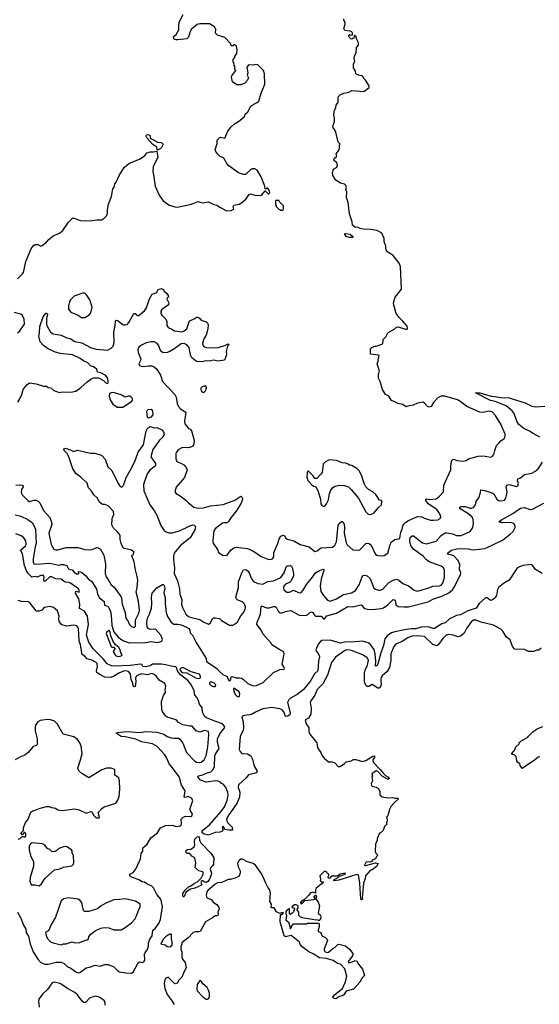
# Model space of a CAD drawing. Extents: x 2220520 to 2384350, y 721165 to 893491.
# Tile 275 of 315: x 2335232 to 2341649, y 840868 to 853021. Entities that reach past the tile are written whole.
import ezdxf

# ---------------------------------------------------------------- set-up
doc = ezdxf.new("R2010")
doc.units = 0

msp = doc.modelspace()

# ---------------------------------------------------------------- linework, layer by layer
at = {"layer": '0CON20XD'}
for points in [[(2335205, 849822), (2335265, 849880), (2335279, 849901), (2335307, 850035), (2335375, 850195), (2335405, 850236), (2335425, 850248), (2335455, 850246), (2335495, 850226), (2335512, 850235), (2335563, 850275), (2335591, 850309), (2335645, 850354), (2335725, 850388), (2335765, 850419), (2335835, 850523), (2335890, 850575), (2335984, 850544), (2336105, 850538), (2336185, 850552), (2336245, 850553), (2336273, 850567), (2336302, 850595), (2336316, 850624), (2336317, 850675), (2336330, 850745), (2336365, 850840), (2336382, 850935), (2336398, 850955), (2336408, 850995), (2336424, 851016), (2336462, 851098), (2336521, 851195), (2336582, 851248), (2336722, 851305), (2336776, 851344), (2336805, 851377), (2336845, 851392), (2336885, 851390), (2336925, 851400), (2336940, 851325), (2336881, 851205), (2336878, 851145), (2336884, 851105), (2336904, 850965), (2336956, 850855), (2337001, 850791), (2337051, 850751), (2337084, 850734), (2337150, 850710), (2337175, 850709), (2337355, 850743), (2337434, 850776), (2337495, 850760), (2337565, 850773), (2337630, 850740), (2337665, 850734), (2337712, 850702), (2337785, 850664), (2337845, 850667), (2337876, 850684), (2337870, 850715), (2337877, 850733), (2337944, 850746), (2337975, 850763), (2338026, 850804), (2338065, 850862), (2338085, 850872), (2338135, 850857), (2338205, 850852), (2338226, 850864), (2338265, 850910), (2338302, 850872), (2338308, 850872), (2338320, 850885), (2338310, 850925), (2338295, 850940), (2338285, 850940), (2338275, 850930), (2338262, 850932), (2338260, 850965), (2338215, 851080), (2338165, 851162), (2338135, 851182), (2338105, 851182), (2338085, 851172), (2338019, 851111), (2337995, 851110), (2337935, 851133), (2337815, 851219), (2337792, 851245), (2337755, 851312), (2337705, 851338), (2337680, 851360), (2337654, 851394), (2337648, 851415), (2337670, 851495), (2337670, 851535), (2337700, 851565), (2337715, 851570), (2337765, 851558), (2337804, 851645), (2337845, 851697), (2337885, 851737), (2337935, 851766), (2338007, 851825), (2338016, 851854), (2338048, 851882), (2338088, 851955), (2338122, 851978), (2338165, 851998), (2338184, 852016), (2338214, 852116), (2338261, 852225), (2338257, 852355), (2338242, 852395), (2338175, 852463), (2338145, 852470), (2338125, 852462), (2338066, 852464), (2338053, 852457), (2338037, 852435), (2338050, 852365), (2338040, 852335), (2338058, 852305), (2338046, 852274), (2338011, 852239), (2337965, 852218), (2337915, 852218), (2337860, 852255), (2337848, 852312), (2337853, 852327), (2337900, 852395), (2337890, 852405), (2337890, 852445), (2337880, 852455), (2337877, 852487), (2337870, 852495), (2337870, 852535), (2337890, 852555), (2337890, 852565), (2337912, 852605), (2337917, 852655), (2337908, 852695), (2337885, 852710), (2337875, 852710), (2337865, 852700), (2337845, 852700), (2337840, 852725), (2337765, 852800), (2337675, 852832), (2337652, 852855), (2337653, 852905), (2337640, 852935), (2337575, 852971), (2337455, 852970), (2337425, 852960), (2337354, 852905), (2337336, 852875), (2337316, 852804), (2337295, 852786), (2337185, 852772), (2337163, 852773), (2337142, 852782), (2337130, 852805), (2337132, 852815), (2337165, 852840), (2337196, 852895), (2337196, 852945), (2337203, 852985), (2337213, 853015), (2337252, 853085)], [(2337502, 846998), (2337589, 847021), (2337745, 847038), (2337890, 847090), (2337965, 847140), (2337980, 847125), (2337983, 847105), (2337967, 847055), (2337904, 846955), (2337838, 846872), (2337815, 846831), (2337795, 846812), (2337755, 846813), (2337736, 846805), (2337653, 846745), (2337628, 846715), (2337616, 846595), (2337620, 846555), (2337651, 846521), (2337678, 846475), (2337688, 846445), (2337745, 846408), (2337795, 846412), (2337820, 846450), (2337844, 846476), (2337877, 846503), (2337905, 846509), (2338045, 846493), (2338105, 846468), (2338155, 846435), (2338214, 846395), (2338295, 846361), (2338333, 846357), (2338355, 846367), (2338369, 846391), (2338371, 846445), (2338420, 846555), (2338437, 846613), (2338458, 846645), (2338485, 846659), (2338504, 846654), (2338516, 846625), (2338535, 846608), (2338617, 846587), (2338695, 846542), (2338805, 846515), (2338878, 846458), (2338905, 846464), (2338935, 846492), (2338955, 846502), (2339095, 846511), (2339125, 846534), (2339145, 846575), (2339163, 846777), (2339175, 846800), (2339205, 846828), (2339215, 846828), (2339238, 846795), (2339243, 846753), (2339240, 846685), (2339256, 846605), (2339262, 846565), (2339275, 846539), (2339345, 846477), (2339415, 846472), (2339432, 846478), (2339505, 846556), (2339525, 846562), (2339546, 846556), (2339574, 846535), (2339617, 846435), (2339633, 846413), (2339685, 846404), (2339735, 846409), (2339780, 846435), (2339808, 846545), (2339825, 846578), (2339865, 846606), (2339915, 846614), (2339925, 846623), (2339938, 846695), (2339955, 846731), (2339965, 846775), (2339975, 846796), (2339995, 846816), (2340025, 846835), (2340145, 846888), (2340200, 846885), (2340229, 846869), (2340305, 846845), (2340345, 846842), (2340395, 846848), (2340424, 846865), (2340434, 846885), (2340429, 846905), (2340408, 846938), (2340385, 846975), (2340275, 847047), (2340248, 847088), (2340248, 847102), (2340255, 847107), (2340295, 847099), (2340375, 847109), (2340418, 847142), (2340465, 847192), (2340471, 847275), (2340558, 847465), (2340557, 847515), (2340569, 847585), (2340595, 847596), (2340635, 847582), (2340709, 847571), (2340745, 847581), (2340775, 847599), (2340895, 847633), (2340955, 847639), (2341045, 847623), (2341065, 847628), (2341088, 847655), (2341098, 847705), (2341122, 847765), (2341155, 847798), (2341172, 847825), (2341216, 847854), (2341226, 847875), (2341226, 847905), (2341175, 848028), (2341106, 848136), (2341065, 848181), (2341025, 848188), (2340957, 848173), (2340915, 848179), (2340754, 848245), (2340680, 848305), (2340639, 848329), (2340484, 848376), (2340435, 848374), (2340395, 848352), (2340341, 848295), (2340312, 848248), (2340285, 848238), (2340268, 848245), (2340236, 848286), (2340215, 848299), (2340145, 848288), (2340090, 848265), (2340025, 848252), (2340005, 848242), (2339965, 848272), (2339900, 848285), (2339875, 848302), (2339825, 848322), (2339790, 848375), (2339748, 848395), (2339714, 848455), (2339684, 848555), (2339664, 848595), (2339665, 848650), (2339676, 848685), (2339647, 848775), (2339659, 848805), (2339657, 848825), (2339670, 848875), (2339662, 848882), (2339564, 848894), (2339565, 848960), (2339580, 848975), (2339615, 848992), (2339635, 848992), (2339718, 849022), (2339720, 849075), (2339753, 849107), (2339775, 849150), (2339790, 849165), (2339863, 849207), (2339885, 849228), (2339905, 849232), (2339997, 849203), (2340015, 849202), (2340022, 849215), (2340015, 849240), (2339965, 849302), (2339920, 849345), (2339883, 849395), (2339850, 849515), (2339853, 849545), (2339870, 849595), (2339947, 849695), (2339934, 849976), (2339918, 850018), (2339845, 850110), (2339765, 850160), (2339754, 850194), (2339752, 850225), (2339732, 850285), (2339735, 850320), (2339706, 850386), (2339648, 850418), (2339565, 850432), (2339474, 850434), (2339435, 850442), (2339405, 850460), (2339375, 850458), (2339340, 850485), (2339337, 850525), (2339304, 850624), (2339288, 850765), (2339268, 850825), (2339272, 850895), (2339260, 850925), (2339267, 850945), (2339260, 850975), (2339245, 850992), (2339195, 851003), (2339135, 851042), (2339098, 851098), (2339093, 851135), (2339108, 851175), (2339145, 851198), (2339158, 851215), (2339147, 851257), (2339115, 851278), (2339110, 851295), (2339115, 851308), (2339148, 851335), (2339140, 851365), (2339177, 851413), (2339182, 851435), (2339180, 851475), (2339190, 851485), (2339165, 851510), (2339141, 851615), (2339122, 851662), (2339102, 851685), (2339098, 851705), (2339120, 851765), (2339120, 851805), (2339110, 851845), (2339119, 851905), (2339137, 851935), (2339142, 851965), (2339167, 852003), (2339163, 852057), (2339170, 852075), (2339190, 852095), (2339236, 852114), (2339295, 852126), (2339335, 852146), (2339480, 852135), (2339548, 852185), (2339548, 852205), (2339502, 852275), (2339484, 852294), (2339470, 852325), (2339415, 852336), (2339382, 852355), (2339378, 852385), (2339354, 852425), (2339353, 852475), (2339370, 852505), (2339362, 852545), (2339367, 852575), (2339386, 852614), (2339393, 852677), (2339418, 852705), (2339418, 852735), (2339390, 852785), (2339388, 852815), (2339373, 852827), (2339363, 852817), (2339358, 852792), (2339345, 852790), (2339335, 852780), (2339320, 852785), (2339305, 852800), (2339294, 852826), (2339305, 852840), (2339315, 852832), (2339340, 852835), (2339342, 852855), (2339335, 852870), (2339315, 852880), (2339248, 852888), (2339234, 852914), (2339250, 852965), (2339250, 852985), (2339233, 853015), (2339237, 853033)], [(2336935, 851412), (2336930, 851415), (2336925, 851446), (2336875, 851482), (2336805, 851561), (2336794, 851585), (2336799, 851601), (2336815, 851604), (2336836, 851596), (2336844, 851585), (2336844, 851564), (2336859, 851549), (2336935, 851511), (2336976, 851506), (2336996, 851496), (2336999, 851475), (2336980, 851435), (2336935, 851412)], [(2338485, 850670), (2338492, 850695), (2338490, 850725), (2338440, 850775), (2338435, 850790), (2338392, 850788), (2338390, 850735), (2338400, 850725), (2338400, 850715), (2338435, 850680), (2338445, 850680), (2338455, 850670), (2338485, 850670)], [(2339345, 850333), (2339304, 850334), (2339265, 850344), (2339243, 850377), (2339255, 850382), (2339314, 850374), (2339348, 850345), (2339345, 850333)], [(2335210, 848300), (2335235, 848342), (2335261, 848395), (2335276, 848455), (2335321, 848515), (2335355, 848540), (2335435, 848528), (2335528, 848498), (2335565, 848497), (2335585, 848480), (2335617, 848477), (2335653, 848443), (2335725, 848420), (2335755, 848430), (2335865, 848422), (2335925, 848437), (2335987, 848483), (2336065, 848552), (2336125, 848594), (2336145, 848599), (2336205, 848602), (2336266, 848566), (2336295, 848538), (2336315, 848530), (2336325, 848540), (2336326, 848565), (2336315, 848600), (2336295, 848628), (2336235, 848662), (2336195, 848670), (2336185, 848707), (2336142, 848735), (2336105, 848749), (2336074, 848785), (2336020, 848810), (2335980, 848840), (2335886, 848885), (2335733, 848903), (2335663, 848923), (2335574, 848964), (2335525, 848998), (2335485, 849045), (2335467, 849115), (2335478, 849155), (2335481, 849235), (2335523, 849355), (2335555, 849400), (2335565, 849399), (2335576, 849385), (2335563, 849335), (2335562, 849265), (2335568, 849245), (2335615, 849166), (2335645, 849143), (2335745, 849126), (2335815, 849094), (2335855, 849086), (2335915, 849051), (2336001, 849031), (2336105, 848974), (2336175, 848954), (2336315, 848943), (2336364, 848965), (2336385, 848991), (2336398, 849035), (2336396, 849165), (2336413, 849247), (2336416, 849305), (2336425, 849312), (2336450, 849305), (2336495, 849266), (2336515, 849256), (2336535, 849254), (2336559, 849261), (2336582, 849285), (2336642, 849395), (2336658, 849395), (2336695, 849368), (2336775, 849427), (2336800, 849465), (2336835, 849574), (2336868, 849632), (2336925, 849652), (2336938, 849685), (2336975, 849703), (2337002, 849695), (2337012, 849685), (2337014, 849674), (2337045, 849647), (2337067, 849615), (2337070, 849595), (2337055, 849590), (2337048, 849575), (2337074, 849525), (2337068, 849502), (2336987, 849443), (2336976, 849425), (2336976, 849395), (2336988, 849375), (2337039, 849325), (2337049, 849295), (2337049, 849245), (2337065, 849220), (2337111, 849201), (2337145, 849179), (2337205, 849171), (2337235, 849167), (2337265, 849179), (2337295, 849206), (2337325, 849293), (2337335, 849305), (2337396, 849334), (2337415, 849349), (2337435, 849349), (2337456, 849335), (2337475, 849311), (2337535, 849292), (2337552, 849275), (2337560, 849255), (2337556, 849205), (2337535, 849128), (2337507, 849083), (2337489, 849025), (2337492, 849005), (2337505, 848989), (2337536, 848976), (2337635, 848970), (2337685, 848976), (2337765, 848998), (2337805, 849022), (2337816, 849016), (2337812, 849005), (2337798, 848992), (2337784, 848925), (2337786, 848886), (2337761, 848819), (2337685, 848808), (2337625, 848819), (2337575, 848808), (2337535, 848810), (2337485, 848799), (2337415, 848804), (2337355, 848852), (2337342, 848885), (2337325, 848975), (2337295, 849009), (2337265, 849025), (2337225, 849022), (2337135, 848955), (2337085, 848926), (2337055, 848915), (2337005, 848911), (2336975, 848928), (2336945, 849005), (2336929, 849025), (2336893, 849045), (2336855, 849046), (2336795, 849033), (2336735, 849003), (2336705, 848978), (2336692, 848945), (2336694, 848915), (2336728, 848835), (2336726, 848815), (2336704, 848775), (2336710, 848755), (2336733, 848743), (2336755, 848740), (2336825, 848750), (2336865, 848749), (2336895, 848736), (2336927, 848707), (2336970, 848635), (2336996, 848555), (2337148, 848395), (2337163, 848363), (2337177, 848285), (2337190, 848250), (2337223, 848213), (2337284, 848175), (2337269, 848065), (2337271, 848035), (2337315, 847976), (2337336, 847966), (2337352, 847945), (2337384, 847845), (2337386, 847815), (2337377, 847773), (2337365, 847754), (2337315, 847735), (2337265, 847741), (2337235, 847735), (2337189, 847711), (2337168, 847685), (2337160, 847665), (2337159, 847605), (2337169, 847575), (2337190, 847560), (2337231, 847545), (2337258, 847525), (2337289, 847495), (2337299, 847465), (2337268, 847372), (2337165, 847250), (2337147, 847195), (2337165, 847174), (2337215, 847146), (2337285, 847092), (2337315, 847059), (2337384, 847005), (2337441, 846991), (2337502, 846998)], [(2336035, 849344), (2336092, 849378), (2336111, 849405), (2336126, 849475), (2336097, 849565), (2336058, 849625), (2336035, 849647), (2336007, 849647), (2335905, 849610), (2335858, 849565), (2335847, 849545), (2335837, 849485), (2335837, 849447), (2335865, 849411), (2335948, 849378), (2335995, 849344), (2336035, 849344)], [(2335205, 849157), (2335235, 849180), (2335291, 849265), (2335288, 849328), (2335263, 849375), (2335245, 849386), (2335165, 849408)], [(2336505, 848240), (2336615, 848308), (2336626, 848325), (2336624, 848345), (2336615, 848359), (2336594, 848376), (2336574, 848376), (2336535, 848363), (2336485, 848390), (2336405, 848417), (2336375, 848420), (2336341, 848409), (2336337, 848375), (2336348, 848328), (2336384, 848274), (2336435, 848240), (2336505, 848240)], [(2337505, 848420), (2337525, 848440), (2337538, 848475), (2337540, 848485), (2337525, 848500), (2337485, 848488), (2337468, 848472), (2337468, 848455), (2337475, 848440), (2337493, 848423), (2337505, 848420)], [(2341655, 847868), (2341565, 847916), (2341535, 847940), (2341456, 847975), (2341394, 848024), (2341371, 848065), (2341339, 848159), (2341312, 848195), (2341238, 848255), (2341105, 848308), (2341045, 848321), (2340860, 848415), (2340915, 848416), (2341053, 848373), (2341095, 848372), (2341175, 848358), (2341275, 848353), (2341327, 848337), (2341475, 848291), (2341555, 848251), (2341606, 848244), (2341715, 848252)], [(2336825, 848104), (2336811, 848115), (2336804, 848186), (2336815, 848210), (2336855, 848212), (2336872, 848195), (2336877, 848145), (2336850, 848115), (2336825, 848104)], [(2335185, 847274), (2335235, 847282), (2335270, 847275), (2335276, 847255), (2335255, 847222), (2335249, 847195), (2335253, 847175), (2335265, 847156), (2335335, 847086), (2335355, 847073), (2335411, 847089), (2335435, 847090), (2335465, 847076), (2335480, 847060), (2335528, 846965), (2335604, 846875), (2335622, 846832), (2335628, 846792), (2335594, 846685), (2335620, 846545), (2335656, 846485), (2335675, 846476), (2335704, 846476), (2335805, 846506), (2335925, 846508), (2335955, 846506), (2336035, 846480), (2336094, 846476), (2336127, 846483), (2336184, 846506), (2336204, 846504), (2336230, 846485), (2336273, 846413), (2336294, 846305), (2336290, 846185), (2336301, 846145), (2336331, 846105), (2336363, 846045), (2336401, 846015), (2336481, 845901), (2336488, 845885), (2336496, 845806), (2336533, 845705), (2336543, 845633), (2336572, 845595), (2336590, 845555), (2336615, 845530), (2336645, 845521), (2336661, 845535), (2336664, 845615), (2336703, 845695), (2336712, 845735), (2336698, 845845), (2336670, 845955), (2336684, 846014), (2336690, 846105), (2336685, 846150), (2336663, 846233), (2336648, 846328), (2336618, 846405), (2336620, 846415), (2336639, 846421), (2336644, 846436), (2336640, 846455), (2336615, 846474), (2336525, 846494), (2336512, 846502), (2336484, 846554), (2336473, 846605), (2336472, 846655), (2336462, 846675), (2336436, 846706), (2336390, 846745), (2336378, 846768), (2336372, 846785), (2336373, 846865), (2336394, 846916), (2336390, 846950), (2336325, 847021), (2336285, 847039), (2336255, 847038), (2336215, 847072), (2336193, 847115), (2336150, 847155), (2336125, 847198), (2336083, 847245), (2336065, 847300), (2335986, 847376), (2335928, 847415), (2335888, 847478), (2335838, 847625), (2335818, 847665), (2335783, 847705), (2335778, 847725), (2335805, 847733), (2335840, 847715), (2335862, 847712), (2335895, 847693), (2335945, 847710), (2336050, 847685), (2336105, 847672), (2336155, 847673), (2336232, 847652), (2336245, 847642), (2336287, 847595), (2336321, 847501), (2336370, 847455), (2336449, 847295), (2336475, 847259), (2336495, 847252), (2336515, 847271), (2336549, 847371), (2336615, 847485), (2336661, 847589), (2336695, 847684), (2336761, 847775), (2336790, 847925), (2336804, 847966), (2336821, 847985), (2336845, 848000), (2336895, 847983), (2336925, 847987), (2336988, 847959), (2337009, 847935), (2337018, 847905)], [(2337018, 847905), (2337002, 847868), (2336959, 847831), (2336875, 847715), (2336851, 847625), (2336908, 847545), (2336910, 847515), (2336839, 847461), (2336805, 847416), (2336763, 847285), (2336766, 847205), (2336841, 847035), (2336894, 846965), (2336926, 846905), (2336975, 846777), (2337018, 846718), (2337040, 846700), (2337075, 846686), (2337115, 846689), (2337207, 846713), (2337316, 846764), (2337365, 846786), (2337385, 846784), (2337404, 846765), (2337395, 846726), (2337338, 846625), (2337221, 846535), (2337152, 846455), (2337140, 846435), (2337132, 846405), (2337133, 846355), (2337146, 846255), (2337141, 846185), (2337181, 846095), (2337207, 845995), (2337210, 845930), (2337236, 845865), (2337231, 845805), (2337242, 845765), (2337285, 845684), (2337317, 845655), (2337338, 845645), (2337457, 845617), (2337505, 845587), (2337565, 845562), (2337586, 845574), (2337612, 845625), (2337625, 845638), (2337645, 845640), (2337699, 845629), (2337726, 845606), (2337825, 845548), (2337865, 845548), (2337895, 845564), (2337920, 845590), (2337963, 845665), (2337991, 845695), (2338015, 845740), (2338021, 845775), (2338005, 845816), (2337985, 845837), (2337927, 845857), (2337909, 845875), (2337903, 845895), (2337934, 846014), (2337936, 846084), (2337974, 846195), (2337995, 846229), (2338025, 846234), (2338055, 846216), (2338068, 846195), (2338095, 846119), (2338118, 846088), (2338175, 846064), (2338235, 846056), (2338295, 846085), (2338365, 846097), (2338458, 846135), (2338497, 846195), (2338522, 846268), (2338535, 846279), (2338555, 846282), (2338575, 846284), (2338588, 846278), (2338598, 846258), (2338613, 846185), (2338613, 846155), (2338585, 846095), (2338564, 846075), (2338515, 846055), (2338492, 846025), (2338489, 846005), (2338493, 845985), (2338532, 845955), (2338565, 845955), (2338615, 845982), (2338675, 845950), (2338695, 845946), (2338709, 845951), (2338732, 845978), (2338772, 846048), (2338837, 846123), (2338886, 846194), (2338935, 846224), (2338975, 846238), (2338987, 846235), (2338990, 846225), (2338955, 846115), (2338943, 846035), (2338951, 845965), (2338983, 845913), (2339035, 845858), (2339065, 845846), (2339145, 845874), (2339230, 845925), (2339329, 845949), (2339380, 845975), (2339425, 846045), (2339460, 846145), (2339475, 846161), (2339495, 846166), (2339525, 846158), (2339561, 846125), (2339606, 846006), (2339625, 845992), (2339665, 845979), (2339685, 845979), (2339715, 845991), (2339785, 846071), (2339845, 846105), (2339885, 846114), (2339914, 846104), (2339962, 846062), (2340034, 846034), (2340105, 845981), (2340145, 845968), (2340285, 846007), (2340335, 846031), (2340415, 846033), (2340435, 846041), (2340456, 846065), (2340478, 846135), (2340478, 846225), (2340466, 846256), (2340438, 846275), (2340290, 846330), (2340255, 846355), (2340217, 846397), (2340095, 846485), (2340067, 846525), (2340056, 846555), (2340051, 846595), (2340055, 846632), (2340078, 846652), (2340095, 846652), (2340205, 846565), (2340255, 846552), (2340375, 846583), (2340437, 846655), (2340485, 846688), (2340505, 846689), (2340575, 846675), (2340625, 846656), (2340685, 846656), (2340795, 846705), (2340826, 846755), (2340837, 846805), (2340832, 846855), (2340814, 846885), (2340765, 846925), (2340672, 846985), (2340662, 846995), (2340666, 847004), (2340685, 847011), (2340735, 847012), (2340795, 846992), (2340815, 846992), (2340838, 847002), (2340861, 847035), (2340867, 847075), (2340902, 847118), (2340922, 847185), (2340925, 847218), (2340975, 847210), (2341075, 847179), (2341088, 847168), (2341125, 847105), (2341145, 847086), (2341172, 847082), (2341218, 847092), (2341236, 847115), (2341249, 847165), (2341251, 847195), (2341239, 847255), (2341246, 847274), (2341275, 847283), (2341365, 847260), (2341385, 847268), (2341392, 847295), (2341380, 847335), (2341384, 847356), (2341415, 847367), (2341465, 847406), (2341555, 847424), (2341595, 847446), (2341635, 847477), (2341690, 847560)], [(2339565, 846913), (2339605, 846930), (2339665, 847002), (2339700, 847035), (2339700, 847055), (2339708, 847065), (2339700, 847085), (2339675, 847090), (2339629, 847159), (2339595, 847192), (2339541, 847221), (2339507, 847257), (2339487, 847295), (2339455, 847400), (2339424, 847454), (2339395, 847482), (2339335, 847518), (2339303, 847523), (2339290, 847535), (2339255, 847548), (2339213, 847553), (2339145, 847582), (2339055, 847588), (2339010, 847565), (2338992, 847548), (2338980, 847535), (2338967, 847433), (2338956, 847414), (2338934, 847396), (2338902, 847358), (2338875, 847360), (2338855, 847390), (2338798, 847448), (2338792, 847448), (2338783, 847427), (2338780, 847375), (2338792, 847335), (2338845, 847278), (2338865, 847262), (2338890, 847255), (2338912, 847212), (2338947, 847105), (2338952, 847045), (2338964, 847024), (2338987, 847013), (2339005, 847022), (2339022, 847045), (2339046, 847095), (2339059, 847175), (2339074, 847215), (2339097, 847243), (2339125, 847262), (2339184, 847276), (2339245, 847272), (2339294, 847254), (2339325, 847223), (2339417, 847117), (2339505, 846947), (2339535, 846919), (2339565, 846913)], [(2335175, 846909), (2335245, 846892), (2335335, 846852), (2335386, 846816), (2335428, 846738), (2335433, 846637), (2335436, 846555), (2335422, 846515), (2335400, 846365), (2335399, 846325), (2335406, 846306), (2335435, 846300), (2335605, 846313), (2335715, 846289), (2335745, 846297), (2335775, 846296), (2335815, 846285), (2335836, 846245), (2335855, 846234), (2335881, 846231), (2335905, 846201), (2335935, 846183), (2335955, 846180), (2335963, 846185), (2335958, 846205), (2335965, 846210), (2335995, 846202), (2336049, 846155), (2336079, 846119), (2336125, 846085), (2336183, 845993), (2336193, 845935), (2336215, 845891), (2336275, 845842), (2336280, 845795), (2336315, 845784), (2336335, 845766), (2336358, 845705), (2336366, 845614), (2336372, 845542), (2336395, 845465), (2336448, 845398), (2336505, 845359), (2336585, 845332), (2336785, 845334), (2336855, 845346), (2336935, 845336), (2336975, 845345), (2336989, 845355), (2336995, 845375), (2336976, 845425), (2336915, 845493), (2336895, 845499), (2336845, 845495), (2336815, 845512), (2336807, 845525), (2336802, 845585), (2336810, 845635), (2336837, 845683), (2336862, 845758), (2336866, 845815), (2336862, 845895), (2336869, 845945), (2336925, 846009), (2336995, 846050), (2337005, 846050), (2337015, 846038), (2337023, 846005), (2337021, 845985), (2337014, 845946), (2337030, 845885), (2337028, 845815), (2337042, 845705), (2337056, 845656), (2337103, 845583), (2337135, 845560), (2337185, 845561), (2337225, 845551), (2337294, 845525), (2337323, 845505), (2337334, 845485), (2337337, 845455), (2337368, 845425), (2337410, 845335), (2337535, 845136), (2337540, 845100), (2337668, 845015), (2337698, 844975), (2337740, 844940), (2337794, 844915), (2337805, 844877), (2337815, 844864), (2337825, 844859), (2337836, 844864), (2337843, 844907), (2337854, 844916), (2337905, 844900), (2337946, 844896), (2337972, 844892), (2337995, 844879), (2338050, 844830), (2338095, 844806), (2338115, 844800), (2338155, 844802), (2338239, 844841), (2338366, 844965), (2338445, 845001), (2338498, 845005), (2338502, 845015), (2338499, 845025), (2338473, 845065), (2338499, 845195), (2338495, 845217), (2338443, 845243), (2338348, 845305), (2338336, 845326), (2338235, 845439), (2338211, 845495), (2338160, 845555), (2338166, 845584), (2338206, 845684), (2338215, 845782), (2338225, 845784), (2338285, 845760), (2338318, 845762), (2338365, 845780), (2338388, 845779), (2338400, 845770), (2338425, 845720), (2338436, 845706), (2338452, 845702), (2338475, 845700), (2338513, 845717), (2338579, 845729), (2338683, 845673), (2338763, 845667), (2338785, 845675), (2338815, 845704), (2338835, 845714), (2338853, 845705), (2338871, 845671), (2338885, 845659), (2338955, 845658), (2338985, 845628), (2338995, 845628), (2339025, 845663), (2339145, 845695), (2339285, 845779), (2339345, 845775), (2339445, 845798), (2339455, 845795), (2339476, 845766), (2339493, 845755), (2339526, 845746), (2339595, 845743), (2339695, 845754), (2339725, 845764), (2339779, 845801), (2339845, 845864), (2339869, 845855), (2339874, 845825), (2339882, 845795), (2339905, 845779), (2339975, 845773), (2340034, 845776), (2340275, 845835), (2340335, 845869), (2340445, 845905), (2340531, 845949), (2340576, 845984), (2340597, 846015), (2340675, 846170), (2340680, 846195), (2340664, 846235), (2340668, 846295), (2340645, 846347), (2340594, 846404), (2340523, 846425), (2340516, 846435), (2340565, 846474), (2340645, 846495), (2340775, 846491), (2340825, 846479), (2340869, 846481), (2340974, 846494), (2340997, 846503), (2341195, 846597), (2341290, 846670), (2341325, 846704), (2341349, 846755), (2341349, 846775), (2341335, 846803), (2341297, 846817), (2341185, 846811), (2341150, 846825), (2341181, 846849), (2341322, 846925), (2341417, 846993), (2341465, 846999), (2341535, 846976), (2341565, 846978), (2341706, 847054)], [(2341684, 846184), (2341602, 846235), (2341555, 846296), (2341445, 846283), (2341395, 846265), (2341373, 846247), (2341276, 846105), (2341205, 846064), (2341146, 846014), (2341133, 845987), (2341122, 845915), (2341105, 845886), (2341085, 845867), (2341062, 845855), (2341045, 845854), (2341005, 845886), (2340985, 845885), (2340905, 845815), (2340871, 845759), (2340765, 845725), (2340675, 845675), (2340625, 845667), (2340538, 845625), (2340487, 845575), (2340444, 845566), (2340355, 845508), (2340335, 845508), (2340275, 845526), (2340188, 845522), (2340125, 845503), (2340065, 845503), (2339985, 845492), (2339865, 845467), (2339825, 845452), (2339772, 845418), (2339742, 845378), (2339724, 845295), (2339692, 845208), (2339655, 845067), (2339645, 845049), (2339635, 845041), (2339627, 845047), (2339631, 845105), (2339623, 845193), (2339608, 845248), (2339555, 845317), (2339535, 845331), (2339465, 845351), (2339325, 845340), (2339265, 845342), (2339195, 845324), (2339065, 845364), (2338962, 845358), (2338945, 845348), (2338919, 845315), (2338890, 845245), (2338896, 845225), (2338919, 845199), (2338933, 845163), (2338923, 845105), (2338914, 844985), (2338871, 844949), (2338819, 844851), (2338731, 844749), (2338657, 844693), (2338578, 844648), (2338555, 844625), (2338540, 844595), (2338572, 844465), (2338567, 844443), (2338545, 844423), (2338525, 844419), (2338515, 844426), (2338495, 844479), (2338473, 844503), (2338445, 844514), (2338345, 844531), (2338236, 844515), (2338146, 844475), (2338105, 844450), (2338075, 844440), (2338007, 844433), (2337982, 844425), (2337974, 844416), (2337994, 844355), (2337997, 844275), (2337990, 844250), (2337953, 844175), (2337941, 844015), (2337955, 843989), (2337976, 843966), (2338045, 843961), (2338086, 843935), (2338106, 843895), (2338126, 843806), (2338161, 843755), (2338161, 843729), (2338145, 843721), (2338059, 843701), (2338031, 843665), (2337935, 843578), (2337931, 843545), (2337952, 843485), (2337948, 843425), (2337912, 843345), (2337813, 843205), (2337785, 843155), (2337794, 843115), (2337856, 843055), (2337861, 843019), (2337815, 843018), (2337768, 843028), (2337745, 843066), (2337732, 843055), (2337742, 843025), (2337740, 843015), (2337727, 843003), (2337702, 842995), (2337645, 842989), (2337563, 842957), (2337502, 842972), (2337487, 842985), (2337487, 843005), (2337495, 843019), (2337577, 843083), (2337715, 843243), (2337761, 843305), (2337794, 843385), (2337803, 843425), (2337806, 843454), (2337801, 843485), (2337775, 843551), (2337745, 843587), (2337725, 843592), (2337718, 843605), (2337682, 843622), (2337655, 843627), (2337535, 843612), (2337467, 843635), (2337433, 843675), (2337435, 843687), (2337495, 843701), (2337525, 843718), (2337591, 843739), (2337618, 843762), (2337639, 843801), (2337644, 843936), (2337655, 843965), (2337696, 844024), (2337675, 844105), (2337677, 844145), (2337703, 844205), (2337765, 844285), (2337758, 844305), (2337735, 844329), (2337643, 844363), (2337540, 844405), (2337514, 844425), (2337490, 844475), (2337486, 844526), (2337454, 844574), (2337442, 844615), (2337423, 844653), (2337396, 844686), (2337387, 844737), (2337349, 844815), (2337310, 844865), (2337220, 844935), (2337183, 844985), (2337170, 845025), (2337160, 845035), (2337105, 845040), (2337035, 845060), (2336985, 845065), (2336874, 845066), (2336842, 845045), (2336785, 845032), (2336755, 845039), (2336741, 845061), (2336725, 845067), (2336595, 845051), (2336405, 845043), (2336368, 845048), (2336311, 845071), (2336269, 845129), (2336139, 845255), (2336087, 845337), (2336057, 845425), (2336081, 845555), (2336069, 845659), (2336031, 845721), (2335972, 845755), (2335976, 845806), (2335962, 845872), (2335920, 845945), (2335925, 845967), (2335966, 845954), (2335968, 845975), (2335958, 845995), (2335859, 846065), (2335835, 846074), (2335795, 846078), (2335744, 846114), (2335680, 846120), (2335657, 846127), (2335630, 846145), (2335615, 846146), (2335605, 846143), (2335545, 846089), (2335533, 846093), (2335532, 846112), (2335536, 846146), (2335525, 846163), (2335495, 846159), (2335445, 846141), (2335423, 846147), (2335382, 846142), (2335340, 846180), (2335318, 846218), (2335290, 846285), (2335269, 846429), (2335242, 846475), (2335304, 846526), (2335312, 846545), (2335308, 846588), (2335285, 846625), (2335251, 846651), (2335185, 846675)], [(2335205, 842006), (2335252, 841925), (2335278, 841845), (2335308, 841795), (2335312, 841752), (2335341, 841711), (2335362, 841615), (2335398, 841515), (2335455, 841426), (2335494, 841384), (2335545, 841365), (2335585, 841362), (2335685, 841388), (2335745, 841388), (2335781, 841371), (2335817, 841337), (2335866, 841316), (2335925, 841269), (2335955, 841257), (2335975, 841259), (2336055, 841317), (2336095, 841325), (2336165, 841351), (2336225, 841339), (2336285, 841358), (2336325, 841361), (2336395, 841331), (2336441, 841285), (2336465, 841269), (2336545, 841255), (2336615, 841252), (2336634, 841265), (2336695, 841381), (2336715, 841392), (2336745, 841384), (2336765, 841391), (2336776, 841415), (2336773, 841487), (2336782, 841508), (2336808, 841535), (2336822, 841585), (2336822, 841625), (2336839, 841671), (2336867, 841715), (2336876, 841784), (2336906, 841805), (2336952, 841865), (2336972, 841915), (2336998, 842075), (2336977, 842167), (2336928, 842225), (2336885, 842307), (2336866, 842326), (2336803, 842355), (2336775, 842376), (2336745, 842382), (2336705, 842404), (2336605, 842440), (2336592, 842455), (2336592, 842465), (2336602, 842478), (2336634, 842495), (2336672, 842545), (2336724, 842665), (2336732, 842728), (2336755, 842760), (2336755, 842800), (2336807, 842845), (2336853, 842925), (2336936, 842985), (2336973, 843047), (2337035, 843077), (2337115, 843079), (2337165, 843064), (2337215, 843071), (2337225, 843078), (2337231, 843095), (2337228, 843152), (2337250, 843180), (2337285, 843190), (2337343, 843187), (2337363, 843197), (2337367, 843215), (2337339, 843265), (2337338, 843285), (2337371, 843385), (2337355, 843413), (2337314, 843434), (2337275, 843421), (2337264, 843424), (2337276, 843505), (2337230, 843575), (2337212, 843652), (2337200, 843675), (2337106, 843805), (2337078, 843835), (2337051, 843905), (2337025, 843948), (2336932, 844052), (2336873, 844083), (2336735, 844106), (2336665, 844140), (2336535, 844170), (2336485, 844174), (2336422, 844215), (2336446, 844224), (2336515, 844232), (2336575, 844235), (2336705, 844223), (2336798, 844235), (2336925, 844229), (2337012, 844202), (2337053, 844175), (2337105, 844159), (2337135, 844152), (2337194, 844154), (2337210, 844140), (2337245, 844092), (2337291, 843975), (2337395, 843870), (2337415, 843858), (2337455, 843851), (2337475, 843856), (2337510, 843885), (2337537, 843935), (2337555, 844045), (2337570, 844195), (2337564, 844234), (2337515, 844249), (2337455, 844228), (2337413, 844243), (2337362, 844302), (2337335, 844300), (2337248, 844318), (2337195, 844347), (2337165, 844380), (2337054, 844414), (2337035, 844427), (2336995, 844484), (2336986, 844505), (2336983, 844607), (2337009, 844681), (2337034, 844715), (2337029, 844745), (2337039, 844795), (2337026, 844826), (2336955, 844869), (2336921, 844915), (2336891, 844941), (2336865, 844952), (2336805, 844937), (2336735, 844946), (2336685, 844927), (2336672, 844915), (2336664, 844895), (2336668, 844852), (2336657, 844793), (2336645, 844788), (2336635, 844800), (2336630, 844835), (2336610, 844875), (2336599, 844949), (2336578, 844978), (2336545, 844985), (2336515, 844981), (2336455, 844956), (2336389, 844915), (2336355, 844903), (2336285, 844907), (2336213, 844943), (2336186, 844965), (2336179, 844985), (2336193, 845037), (2336191, 845075), (2336178, 845088), (2336125, 845114), (2336065, 845133), (2336035, 845166), (2336005, 845187), (2335984, 845305), (2335968, 845355), (2335957, 845507), (2335951, 845525), (2335938, 845538), (2335895, 845546), (2335816, 845534), (2335752, 845552), (2335720, 845595), (2335716, 845625), (2335721, 845661), (2335700, 845725), (2335648, 845768), (2335605, 845778), (2335535, 845766), (2335506, 845734), (2335475, 845722), (2335445, 845721), (2335434, 845725), (2335360, 845820), (2335338, 845838), (2335255, 845840), (2335212, 845852)], [(2341670, 845265), (2341642, 845238), (2341615, 845238), (2341579, 845221), (2341515, 845222), (2341465, 845248), (2341345, 845252), (2341319, 845285), (2341288, 845365), (2341245, 845400), (2341198, 845475), (2341175, 845498), (2341085, 845550), (2340925, 845586), (2340870, 845610), (2340835, 845609), (2340811, 845595), (2340750, 845505), (2340722, 845448), (2340675, 845411), (2340645, 845404), (2340585, 845424), (2340522, 845432), (2340495, 845421), (2340457, 845385), (2340405, 845308), (2340385, 845294), (2340335, 845308), (2340229, 845409), (2340135, 845418), (2340075, 845413), (2340025, 845391), (2339955, 845345), (2339878, 845315), (2339853, 845285), (2339814, 845195), (2339816, 845115), (2339797, 845025), (2339772, 844978), (2339707, 844923), (2339695, 844905), (2339690, 844875), (2339694, 844806), (2339675, 844772), (2339655, 844772), (2339585, 844815), (2339545, 844789), (2339525, 844789), (2339509, 844799), (2339491, 844845), (2339490, 844960), (2339497, 844993), (2339528, 845055), (2339538, 845115), (2339524, 845145), (2339471, 845181), (2339329, 845235), (2339285, 845245), (2339255, 845238), (2339131, 845155), (2339083, 845087), (2339035, 844931), (2338977, 844825), (2338906, 844755), (2338878, 844682), (2338826, 844615), (2338819, 844595), (2338832, 844518), (2338829, 844451), (2338799, 844401), (2338766, 844385), (2338757, 844373), (2338775, 844323), (2338802, 844285), (2338804, 844234), (2338814, 844204), (2338900, 844095), (2338907, 844073), (2338908, 844035), (2338950, 843975), (2338968, 843935), (2338992, 843905), (2339045, 843862), (2339092, 843862), (2339125, 843848), (2339165, 843802), (2339190, 843805), (2339245, 843840), (2339265, 843860), (2339283, 843867), (2339325, 843872), (2339355, 843888), (2339385, 843888), (2339466, 843864), (2339505, 843877), (2339595, 843932), (2339614, 843934), (2339613, 843915), (2339592, 843885), (2339597, 843855), (2339685, 843765), (2339720, 843720), (2339751, 843691), (2339778, 843675), (2339796, 843654), (2339792, 843648), (2339775, 843649), (2339710, 843685), (2339655, 843742), (2339635, 843752), (2339580, 843715), (2339590, 843685), (2339580, 843675), (2339588, 843625), (2339572, 843595), (2339578, 843568), (2339585, 843560), (2339635, 843550), (2339665, 843530), (2339678, 843495), (2339680, 843455), (2339708, 843428), (2339775, 843417), (2339835, 843421), (2339865, 843413), (2339903, 843413), (2339908, 843405), (2339902, 843395), (2339861, 843359), (2339818, 843315), (2339798, 843272), (2339777, 843193), (2339763, 843177), (2339770, 843155), (2339770, 843125), (2339760, 843115), (2339760, 843105), (2339770, 843095), (2339738, 843065), (2339720, 843015), (2339685, 842980), (2339675, 842980), (2339648, 842915), (2339647, 842893), (2339628, 842845), (2339622, 842755), (2339630, 842735), (2339650, 842715), (2339650, 842705), (2339638, 842692), (2339626, 842664), (2339595, 842650), (2339575, 842630), (2339555, 842623), (2339515, 842628), (2339505, 842618), (2339492, 842585), (2339495, 842580), (2339505, 842581), (2339624, 842614), (2339660, 842605), (2339640, 842570), (2339585, 842528), (2339561, 842519), (2339503, 842455), (2339499, 842421), (2339477, 842365), (2339467, 842223), (2339460, 842195), (2339464, 842175), (2339459, 842161), (2339455, 842156), (2339443, 842165), (2339432, 842365), (2339417, 842465), (2339395, 842469), (2339318, 842445), (2339175, 842400), (2339115, 842393), (2339110, 842395), (2339115, 842408), (2339165, 842433), (2339181, 842449), (2339250, 842475), (2339257, 842487), (2339190, 842475), (2339155, 842452), (2339085, 842450), (2339072, 842438), (2339070, 842425), (2339055, 842420), (2339040, 842435), (2339040, 842445), (2339050, 842455), (2339050, 842475), (2339032, 842482), (2339025, 842500), (2338995, 842510), (2338940, 842455), (2338948, 842415), (2338942, 842395), (2338965, 842380), (2338990, 842375), (2338895, 842302), (2338886, 842285), (2338885, 842240), (2338851, 842251), (2338825, 842246), (2338799, 842211), (2338748, 842162), (2338715, 842147), (2338701, 842125), (2338705, 842110), (2338739, 842131), (2338755, 842148), (2338865, 842162), (2338880, 842175), (2338868, 842195), (2338870, 842205), (2338887, 842217), (2338896, 842195), (2338890, 842165), (2338920, 842130), (2338936, 842085), (2338920, 841995), (2338947, 841967), (2338952, 841945), (2338945, 841922), (2338925, 841900), (2338915, 841908), (2338868, 841912), (2338745, 841930), (2338700, 841945), (2338680, 841965), (2338680, 842005), (2338660, 842035), (2338660, 842045), (2338670, 842055), (2338672, 842085), (2338648, 842098), (2338626, 842095), (2338596, 842075), (2338592, 842065), (2338618, 842058), (2338627, 842045), (2338612, 842008), (2338598, 841992), (2338575, 841978), (2338564, 841984), (2338565, 842049), (2338535, 842036), (2338518, 842015), (2338517, 841995), (2338528, 841965), (2338518, 841908), (2338550, 841885), (2338575, 841800), (2338592, 841838), (2338615, 841860), (2338775, 841860), (2338785, 841870), (2338925, 841870), (2338932, 841855), (2338930, 841825), (2338912, 841772), (2338946, 841755), (2338959, 841735), (2338962, 841712), (2339010, 841695), (2339027, 841675), (2339033, 841655), (2338994, 841555), (2338992, 841535), (2339001, 841521), (2339025, 841508), (2339045, 841510), (2339105, 841562), (2339125, 841570), (2339162, 841608), (2339175, 841612), (2339255, 841591), (2339305, 841547), (2339346, 841495), (2339343, 841467), (2339290, 841395), (2339295, 841380), (2339337, 841393), (2339375, 841408), (2339395, 841400), (2339415, 841362), (2339465, 841302), (2339490, 841225), (2339457, 841193), (2339436, 841145), (2339355, 841056), (2339265, 841030), (2339234, 840986), (2339216, 840974), (2339182, 840965), (2339145, 840940), (2339135, 840937), (2339103, 840943), (2339100, 840955), (2339121, 840985), (2339218, 841062), (2339256, 841145), (2339274, 841215), (2339248, 841308), (2339194, 841364), (2339155, 841374), (2339105, 841411), (2339023, 841433), (2338935, 841443), (2338855, 841491), (2338802, 841515), (2338719, 841579)], [(2336445, 845162), (2336475, 845165), (2336492, 845175), (2336498, 845185), (2336482, 845205), (2336473, 845245), (2336455, 845271), (2336416, 845306), (2336387, 845347), (2336358, 845415), (2336346, 845476), (2336335, 845482), (2336305, 845459), (2336302, 845445), (2336363, 845285), (2336375, 845278), (2336396, 845276), (2336406, 845266), (2336407, 845255), (2336386, 845225), (2336415, 845175), (2336445, 845162)], [(2337435, 844891), (2337455, 844894), (2337466, 844904), (2337467, 844915), (2337451, 844945), (2337351, 844971), (2337255, 845020), (2337235, 845021), (2337216, 845014), (2337212, 844995), (2337231, 844971), (2337244, 844964), (2337295, 844959), (2337405, 844899), (2337435, 844891)], [(2337645, 844789), (2337654, 844805), (2337652, 844815), (2337631, 844835), (2337604, 844846), (2337586, 844844), (2337576, 844835), (2337576, 844825), (2337601, 844801), (2337625, 844789), (2337645, 844789)], [(2337935, 844663), (2337945, 844670), (2337950, 844695), (2337942, 844725), (2337885, 844767), (2337872, 844768), (2337875, 844738), (2337895, 844691), (2337915, 844671), (2337935, 844663)], [(2335215, 842908), (2335237, 842913), (2335265, 842940), (2335285, 842940), (2335298, 842932), (2335310, 842945), (2335307, 842977), (2335298, 842988), (2335282, 842988), (2335278, 842972), (2335265, 842960), (2335250, 842975), (2335250, 842985), (2335280, 843015), (2335278, 843045), (2335299, 843105), (2335338, 843152), (2335372, 843238), (2335395, 843257), (2335423, 843263), (2335485, 843290), (2335565, 843310), (2335595, 843310), (2335625, 843298), (2335675, 843290), (2335705, 843270), (2335755, 843260), (2335915, 843283), (2335965, 843269), (2336055, 843227), (2336117, 843247), (2336128, 843238), (2336145, 843202), (2336164, 843184), (2336185, 843172), (2336215, 843170), (2336220, 843175), (2336202, 843235), (2336247, 843285), (2336275, 843304), (2336420, 843350), (2336444, 843386), (2336461, 843435), (2336471, 843525), (2336467, 843627), (2336458, 843665), (2336408, 843695), (2336406, 843766), (2336364, 843784), (2336305, 843782), (2336245, 843762), (2336085, 843663), (2335999, 843719), (2335962, 843752), (2335950, 843785), (2335983, 843885), (2336002, 843965), (2335990, 844055), (2335974, 844095), (2335946, 844135), (2335901, 844171), (2335771, 844201), (2335698, 844328), (2335661, 844365), (2335615, 844381), (2335575, 844384), (2335485, 844372), (2335455, 844356), (2335427, 844315), (2335423, 844285), (2335424, 844244), (2335450, 844145), (2335450, 844075), (2335440, 844065), (2335395, 844048), (2335337, 843975), (2335298, 843942), (2335233, 843917), (2335176, 843884)], [(2341655, 843923), (2341635, 843917), (2341590, 843880), (2341435, 843780), (2341412, 843815), (2341410, 843835), (2341384, 843854), (2341373, 843873), (2341362, 843925), (2341345, 843942), (2341310, 843955), (2341308, 843965), (2341345, 844010), (2341360, 844045), (2341400, 844085), (2341400, 844095), (2341420, 844115), (2341506, 844164), (2341515, 844180), (2341572, 844235), (2341622, 844268), (2341692, 844298)], [(2337255, 842192), (2337247, 842207), (2337248, 842235), (2337275, 842279), (2337315, 842318), (2337345, 842329), (2337385, 842361), (2337434, 842386), (2337474, 842426), (2337500, 842475), (2337500, 842495), (2337493, 842505), (2337445, 842514), (2337401, 842555), (2337409, 842615), (2337395, 842678), (2337360, 842695), (2337335, 842730), (2337301, 842731), (2337282, 842745), (2337288, 842765), (2337305, 842780), (2337345, 842783), (2337385, 842811), (2337396, 842835), (2337392, 842875), (2337397, 842905), (2337424, 842936), (2337435, 842940), (2337449, 842935), (2337454, 842894), (2337471, 842861), (2337595, 842730), (2337629, 842675), (2337625, 842598), (2337615, 842577), (2337591, 842559), (2337586, 842535), (2337600, 842485), (2337597, 842465), (2337572, 842405), (2337555, 842383), (2337535, 842373), (2337514, 842374), (2337495, 842393), (2337485, 842393), (2337474, 842386), (2337470, 842375), (2337481, 842345), (2337471, 842335), (2337395, 842303), (2337340, 842290), (2337309, 842271), (2337282, 842248), (2337265, 842200), (2337255, 842192)], [(2335475, 842332), (2335503, 842357), (2335548, 842425), (2335662, 842528), (2335729, 842541), (2335775, 842560), (2335875, 842578), (2335895, 842598), (2335900, 842615), (2335897, 842705), (2335882, 842735), (2335882, 842762), (2335873, 842773), (2335815, 842810), (2335785, 842818), (2335715, 842790), (2335690, 842765), (2335670, 842755), (2335635, 842752), (2335605, 842778), (2335575, 842792), (2335542, 842832), (2335515, 842850), (2335385, 842860), (2335360, 842845), (2335360, 842835), (2335350, 842825), (2335350, 842775), (2335368, 842705), (2335402, 842625), (2335403, 842575), (2335360, 842435), (2335357, 842387), (2335373, 842343), (2335425, 842342), (2335475, 842332)], [(2338719, 841579), (2338696, 841605), (2338687, 841635), (2338585, 841718), (2338515, 841703), (2338500, 841715), (2338449, 841885), (2338452, 841978), (2338475, 841978), (2338489, 841999), (2338475, 842003), (2338445, 841988), (2338405, 842010), (2338375, 842061), (2338345, 842060), (2338338, 842065), (2338343, 842105), (2338323, 842137), (2338328, 842245), (2338317, 842285), (2338300, 842305), (2338270, 842365), (2338224, 842475), (2338145, 842587), (2338115, 842607), (2338045, 842628), (2337985, 842658), (2337965, 842658), (2337945, 842648), (2337934, 842636), (2337924, 842605), (2337929, 842565), (2337954, 842514), (2337953, 842485), (2337937, 842445), (2337895, 842424), (2337833, 842407), (2337805, 842407), (2337765, 842390), (2337725, 842373), (2337675, 842366), (2337645, 842351), (2337556, 842275), (2337543, 842255), (2337534, 842215), (2337545, 842182), (2337595, 842160), (2337624, 842124), (2337665, 842100), (2337690, 842065), (2337696, 842045), (2337680, 842005), (2337682, 841975), (2337675, 841962), (2337645, 841962), (2337612, 841935), (2337526, 841885), (2337462, 841768), (2337445, 841761), (2337405, 841763), (2337375, 841753), (2337313, 841687), (2337240, 841630), (2337222, 841575), (2337223, 841545), (2337235, 841515), (2337233, 841453), (2337243, 841425), (2337274, 841384), (2337290, 841320), (2337262, 841275), (2337235, 841204), (2337197, 841165), (2337175, 841130), (2337155, 841122), (2337145, 841126), (2337065, 841202), (2337033, 841187), (2337019, 841155), (2337015, 841125), (2337025, 841065), (2337055, 840990), (2337117, 840907), (2337138, 840865)], [(2335745, 841604), (2335775, 841616), (2335805, 841614), (2335882, 841638), (2335916, 841626), (2335975, 841630), (2336045, 841662), (2336065, 841664), (2336081, 841675), (2336088, 841705), (2336111, 841735), (2336165, 841774), (2336235, 841810), (2336275, 841816), (2336335, 841812), (2336395, 841789), (2336485, 841789), (2336535, 841818), (2336615, 841876), (2336658, 841925), (2336726, 842085), (2336718, 842108), (2336662, 842142), (2336535, 842169), (2336465, 842160), (2336395, 842159), (2336295, 842118), (2336240, 842085), (2336194, 842046), (2336163, 842037), (2336085, 842014), (2336032, 842015), (2336021, 842025), (2336006, 842105), (2335995, 842128), (2335975, 842153), (2335955, 842166), (2335835, 842184), (2335778, 842172), (2335744, 842146), (2335675, 841943), (2335616, 841845), (2335597, 841793), (2335585, 841777), (2335555, 841757), (2335552, 841745), (2335570, 841685), (2335611, 841641), (2335645, 841626), (2335745, 841604)], [(2337085, 841574), (2337055, 841578), (2337027, 841597), (2336985, 841608), (2336978, 841615), (2337007, 841675), (2337045, 841715), (2337085, 841740), (2337095, 841737), (2337102, 841725), (2337102, 841675), (2337113, 841635), (2337110, 841595), (2337085, 841574)], [(2336289, 840859), (2336287, 840895), (2336275, 840915), (2336215, 840955), (2336165, 840969), (2336095, 840945), (2336055, 840898), (2336045, 840892), (2336025, 840892), (2336005, 840908), (2335948, 840985), (2335912, 841015), (2335824, 841064), (2335734, 841124), (2335655, 841141), (2335635, 841132), (2335578, 841052), (2335513, 840995), (2335468, 840932), (2335464, 840905), (2335475, 840835)], [(2337555, 840930), (2337570, 840945), (2337577, 840965), (2337576, 841005), (2337564, 841044), (2337546, 841076), (2337495, 841123), (2337475, 841156), (2337455, 841163), (2337424, 841114), (2337418, 841055), (2337422, 841035), (2337495, 840962), (2337535, 840932), (2337555, 840930)]]:
    msp.add_lwpolyline(points, dxfattribs=at)

doc.saveas('drawing.dxf')
